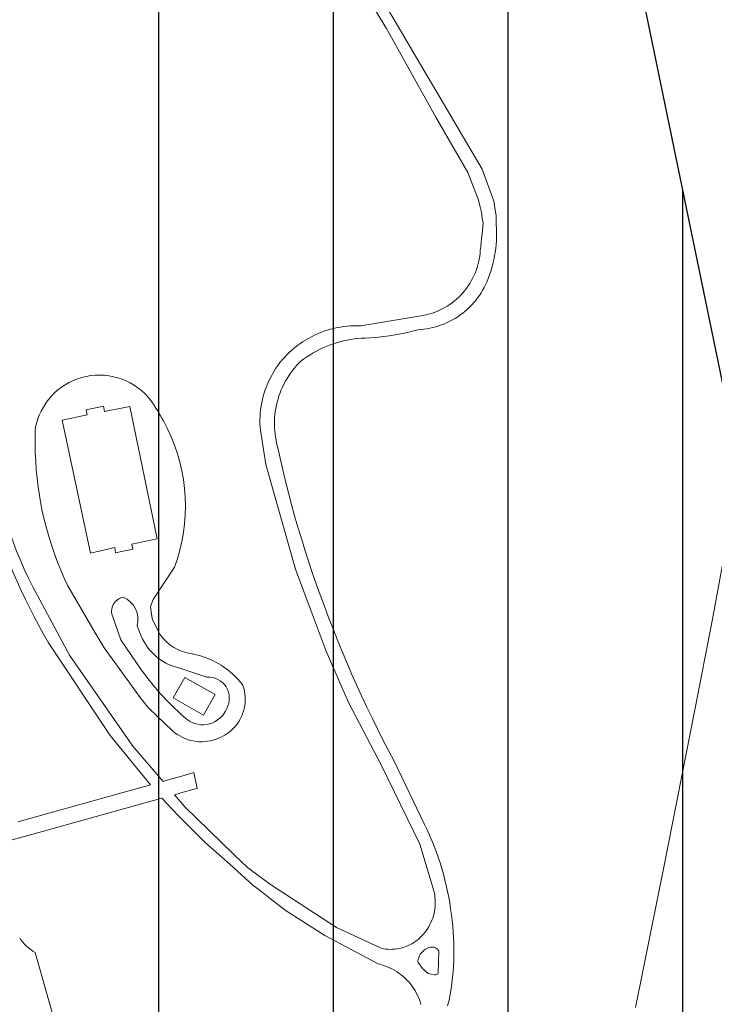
# Model space of a CAD drawing. Extents: x 148869 to 161638, y 453607 to 469810.
# Tile 547 of 656: x 156963 to 157083, y 463083 to 463252. Entities that reach past the tile are written whole.
import ezdxf

# ---------------------------------------------------------------- set-up
doc = ezdxf.new("R2010")
doc.units = 0
doc.layers.add('2024', color=160, linetype='CONTINUOUS')
doc.layers.add('2024 hatch', color=160, linetype='CONTINUOUS')
doc.layers.add('B-RO-VH-VERHARDING_ASFALT-GV', color=251, linetype='CONTINUOUS', lineweight=18)
doc.layers.add('B-RO-VH-VERHARDING_GESLOTEN-GV', color=251, linetype='CONTINUOUS', lineweight=18)

msp = doc.modelspace()

# ---------------------------------------------------------------- hatches: boundary and pattern name
at = {"layer": '2024 hatch'}
h = msp.add_hatch(dxfattribs=at)
h.set_pattern_fill('ANSI31', color=256, scale=29.988, angle=45)
h.set_pattern_definition([(90, (0, 0), (-29.988, 0), [])])
h.paths.add_polyline_path([(155468.24, 462509.2), (155430.3, 462608.99), (155317.39, 462696.7), (155326.79, 462885.8), (155421.55, 463128.67), (155681.88, 463221.51), (155808.81, 463270.9), (155858.2, 463353.96), (156235.32, 463468.35), (156395.06, 463466.8), (156874.43, 463576.88), (157060.31, 463303.94), (157149.74, 462870.77), (157067.92, 462815.11), (157047.81, 462789.79), (157071.17, 462711.57), (156936.5, 462350.7), (156856.27, 462251.62), (156803.36, 462113.22), (156627.76, 461893.96), (156524.84, 461717.19), (156312.22, 461660.25), (156176.03, 461568.49), (155937.87, 461968.15)])

# ---------------------------------------------------------------- linework, layer by layer
at = {"layer": '2024', "flags": 128}
msp.add_lwpolyline([(155468.24, 462509.2), (155430.3, 462608.99), (155317.39, 462696.7), (155326.79, 462885.8), (155421.55, 463128.67), (155681.88, 463221.51), (155808.81, 463270.9), (155858.2, 463353.96), (156235.32, 463468.35), (156395.06, 463466.8), (156874.43, 463576.88), (157060.31, 463303.94), (157149.74, 462870.77), (157067.92, 462815.11), (157047.81, 462789.79), (157071.17, 462711.57), (156936.5, 462350.7), (156856.27, 462251.62), (156803.36, 462113.22), (156627.76, 461893.96), (156524.84, 461717.19), (156312.22, 461660.25), (156176.03, 461568.49), (155937.87, 461968.15)], close=True, dxfattribs=at)
at = {"layer": 'B-RO-VH-VERHARDING_ASFALT-GV', "flags": 128}
for points in [[(157016.08, 463266.94), (157026.29, 463250.13), (157034.79, 463234.96), (157040.24, 463225.45), (157042.05, 463220.87), (157042.4, 463219.54), (157042.53, 463218.86), (157042.64, 463218.26), (157042.66, 463218), (157042.7, 463217.61), (157042.76, 463217.23), (157042.87, 463216.71), (157042.78, 463215.56), (157042.71, 463214.91), (157042.6, 463214.16), (157042.56, 463213.46), (157042.49, 463212.75), (157042.4, 463212.05), (157042.36, 463211.55), (157042.3, 463211.05), (157042.22, 463210.56), (157042.12, 463210.07), (157042, 463209.58), (157041.86, 463209.1), (157041.69, 463208.63), (157041.51, 463208.16), (157041.31, 463207.7), (157041.09, 463207.25), (157040.85, 463206.81), (157040.6, 463206.38), (157040.32, 463205.96), (157040.03, 463205.55), (157039.72, 463205.15), (157039.4, 463204.77), (157039.06, 463204.4), (157038.71, 463204.05), (157038.34, 463203.71), (157037.95, 463203.38), (157037.56, 463203.07), (157037.15, 463202.78), (157036.73, 463202.51), (157036.3, 463202.25), (157035.86, 463202.01), (157035.41, 463201.79), (157034.95, 463201.59), (157034.48, 463201.41), (157034.01, 463201.25), (157033.53, 463201.1), (157033.04, 463200.98), (157032.55, 463200.88), (157021.91, 463199.12), (157021.32, 463199.14), (157020.74, 463199.13), (157020.15, 463199.11), (157019.57, 463199.06), (157018.98, 463198.99), (157018.4, 463198.91), (157017.83, 463198.8), (157017.25, 463198.67), (157016.68, 463198.53), (157016.12, 463198.36), (157015.57, 463198.17), (157015.02, 463197.97), (157014.47, 463197.74), (157013.94, 463197.5), (157013.42, 463197.24), (157012.9, 463196.96), (157012.39, 463196.66), (157011.9, 463196.34), (157011.42, 463196.01), (157010.94, 463195.66), (157010.48, 463195.3), (157010.04, 463194.92), (157009.61, 463194.52), (157009.19, 463194.11), (157008.78, 463193.68), (157008.39, 463193.25), (157008.02, 463192.79), (157007.67, 463192.32), (157007.33, 463191.83), (157007.01, 463191.34), (157006.71, 463190.83), (157006.43, 463190.31), (157006.17, 463189.79), (157005.92, 463189.25), (157005.7, 463188.71), (157005.49, 463188.15), (157005.31, 463187.59), (157005.14, 463187.03), (157005, 463186.46), (157004.88, 463185.88), (157004.78, 463185.3), (157004.7, 463184.72), (157004.64, 463184.13), (157004.6, 463183.54), (157004.58, 463182.95), (157004.58, 463182.36), (157004.61, 463181.77), (157004.66, 463181.19), (157005.59, 463175.3), (157010.67, 463157.32), (157013.54, 463149.67), (157015.93, 463143.29), (157019.8, 463134.46), (157025.44, 463123.65), (157032.02, 463110.12), (157034.13, 463103.07), (157034.27, 463102.69), (157034.39, 463102.29), (157034.49, 463101.9), (157034.57, 463101.49), (157034.62, 463101.09), (157034.66, 463100.68), (157034.68, 463100.27), (157034.68, 463099.86), (157034.66, 463099.45), (157034.61, 463099.04), (157034.55, 463098.64), (157034.47, 463098.24), (157034.37, 463097.84), (157034.24, 463097.45), (157034.1, 463097.06), (157033.94, 463096.69), (157033.76, 463096.32), (157033.56, 463095.96), (157033.35, 463095.61), (157033.11, 463095.27), (157032.86, 463094.95), (157032.6, 463094.64), (157032.32, 463094.34), (157032.02, 463094.05), (157031.72, 463093.79), (157031.41, 463093.54), (157031.08, 463093.31), (157030.75, 463093.1), (157030.4, 463092.91), (157030.04, 463092.73), (157029.67, 463092.58), (157029.3, 463092.45), (157028.92, 463092.33), (157028.53, 463092.24), (157028.14, 463092.17), (157027.75, 463092.12), (157027.35, 463092.09), (157026.95, 463092.08), (157026.55, 463092.09), (157026.16, 463092.13), (157025.76, 463092.19), (157025.37, 463092.27), (157017.7, 463095.84), (157006.54, 463103.08), (157004.46, 463104.65), (157002.46, 463106.12), (157000.12, 463108.37), (157000, 463108.49), (156991.69, 463116.56), (156989.92, 463118.62), (156990.99, 463118.92), (156993.28, 463119.56), (156993.82, 463119.71), (156993.24, 463122.41), (156991.16, 463121.82), (156989.01, 463121.22), (156987.95, 463120.92), (156982.76, 463126.96), (156971.9, 463142.58), (156966.39, 463152.81)], [(157036.78, 463082.41), (157037.07, 463083.36), (157037.24, 463084.33), (157037.4, 463085.3), (157037.53, 463086.27), (157037.64, 463087.25), (157037.73, 463088.23), (157037.8, 463089.21), (157037.85, 463090.19), (157037.88, 463091.17), (157037.88, 463092.15), (157037.86, 463093.14), (157037.82, 463094.12), (157037.76, 463095.1), (157037.67, 463096.08), (157037.57, 463097.06), (157037.44, 463098.03), (157037.31, 463099.03), (157037.16, 463100.04), (157036.98, 463101.04), (157036.79, 463102.03), (157036.57, 463103.02), (157036.33, 463104.01), (157036.07, 463104.99), (157035.79, 463105.96), (157035.49, 463106.93), (157035.17, 463107.89), (157034.83, 463108.85), (157034.47, 463109.8), (157034.09, 463110.74), (157033.69, 463111.67), (157033.27, 463112.59), (157032.83, 463113.5), (157027.62, 463124.37), (157026.65, 463126.21), (157025.69, 463128.07), (157024.74, 463129.93), (157023.82, 463131.8), (157022.92, 463133.68), (157022.03, 463135.57), (157021.17, 463137.47), (157020.32, 463139.38), (157019.49, 463141.3), (157018.68, 463143.22), (157017.89, 463145.15), (157017.12, 463147.09), (157016.37, 463149.04), (157015.64, 463150.99), (157014.93, 463152.91), (157014.24, 463154.83), (157013.57, 463156.76), (157012.92, 463158.69), (157012.3, 463160.64), (157011.69, 463162.58), (157011.1, 463164.54), (157010.54, 463166.5), (157009.99, 463168.47), (157009.47, 463170.44), (157008.97, 463172.42), (157008.49, 463174.4), (157008.03, 463176.39), (157007.59, 463178.38), (157007.45, 463178.92), (157007.34, 463179.46), (157007.24, 463180), (157007.17, 463180.55), (157007.11, 463181.1), (157007.08, 463181.65), (157007.07, 463182.2), (157007.07, 463182.75), (157007.1, 463183.3), (157007.14, 463183.85), (157007.21, 463184.4), (157007.3, 463184.94), (157007.41, 463185.48), (157007.53, 463186.02), (157007.68, 463186.55), (157007.85, 463187.08), (157008.03, 463187.6), (157008.24, 463188.11), (157008.46, 463188.61), (157008.7, 463189.11), (157008.96, 463189.59), (157009.24, 463190.07), (157009.53, 463190.54), (157009.84, 463190.99), (157010.17, 463191.43), (157010.52, 463191.86), (157010.88, 463192.28), (157011.25, 463192.69), (157011.64, 463193.08), (157012.14, 463193.45), (157012.65, 463193.81), (157013.18, 463194.15), (157013.71, 463194.47), (157014.26, 463194.78), (157014.82, 463195.06), (157015.38, 463195.33), (157015.95, 463195.58), (157016.53, 463195.81), (157017.12, 463196.02), (157017.72, 463196.21), (157018.32, 463196.38), (157018.92, 463196.53), (157019.54, 463196.66), (157020.15, 463196.77), (157020.77, 463196.86), (157021.39, 463196.92), (157022.01, 463196.97), (157022.64, 463197), (157023.55, 463197.05), (157024.46, 463197.11), (157025.38, 463197.21), (157026.29, 463197.32), (157027.19, 463197.45), (157028.1, 463197.6), (157028.99, 463197.78), (157029.89, 463197.97), (157030.78, 463198.19), (157031.66, 463198.43), (157032.19, 463198.46), (157032.71, 463198.52), (157033.22, 463198.59), (157033.74, 463198.69), (157034.25, 463198.8), (157034.75, 463198.94), (157035.25, 463199.09), (157035.75, 463199.26), (157036.23, 463199.46), (157036.71, 463199.66), (157037.18, 463199.89), (157037.65, 463200.14), (157038.1, 463200.4), (157038.54, 463200.68), (157038.97, 463200.98), (157039.39, 463201.3), (157039.79, 463201.63), (157040.19, 463201.97), (157040.57, 463202.33), (157040.93, 463202.71), (157041.28, 463203.09), (157041.62, 463203.49), (157041.94, 463203.91), (157042.24, 463204.33), (157042.53, 463204.77), (157042.8, 463205.22), (157043.05, 463205.68), (157043.29, 463206.14), (157043.51, 463206.62), (157043.75, 463207.24), (157043.98, 463207.86), (157044.19, 463208.5), (157044.39, 463209.13), (157044.56, 463209.78), (157044.71, 463210.43), (157044.84, 463211.08), (157044.95, 463211.74), (157045.04, 463212.4), (157045.11, 463213.06), (157045.17, 463213.72), (157045.2, 463214.39), (157045.21, 463215.06), (157045.2, 463215.72), (157045.12, 463216.54), (157045.13, 463217.2), (157045.12, 463218), (157045.08, 463218.4), (157045.02, 463218.76), (157044.92, 463219.29), (157044.85, 463219.86), (157044.7, 463220.5), (157042.72, 463225.99), (157041.01, 463228.9), (157019.65, 463265.18)], [(156987.38, 463146.17), (156986.12, 463148.64), (156985.98, 463149.6), (156985.8, 463150.96), (156986.27, 463152.14), (156989.92, 463157.67)], [(156971.59, 463154.46), (156976.32, 463146.43), (156977.84, 463143.85), (156982.24, 463137.75)], [(156984.26, 463140.03), (156980.72, 463145.2), (156979.34, 463149.16)], [(156983.49, 463147.59), (156984.22, 463145.82)], [(156968.28, 463144.7), (156978.86, 463128.76), (156985.79, 463120.32), (156963.05, 463113.94)], [(156990.4, 463140.45), (156990.82, 463140.32), (156995.47, 463138.83)], [(157000, 463139.25), (156999.88, 463139.36)], [(156985.54, 463133.4), (156989.6, 463129.6)], [(156999.88, 463129.86), (157000, 463129.98)], [(156962.07, 463110.86), (156965.19, 463111.72), (156987.72, 463118.01), (156990.51, 463115.09), (156995.13, 463110.48), (157000, 463106.18), (157000.12, 463106.07), (157003.34, 463103.11), (157004.19, 463102.45), (157007.15, 463100.17), (157009.08, 463098.69), (157015.71, 463094.48), (157024.85, 463089.57), (157025.28, 463089.46), (157025.7, 463089.34), (157026.13, 463089.2), (157026.54, 463089.04), (157026.95, 463088.86), (157027.34, 463088.66), (157027.73, 463088.45), (157028.11, 463088.21), (157028.47, 463087.96), (157028.83, 463087.7), (157029.17, 463087.41), (157029.5, 463087.12), (157029.82, 463086.81), (157030.12, 463086.48), (157030.4, 463086.14), (157030.67, 463085.79), (157030.93, 463085.43), (157031.16, 463085.05), (157031.38, 463084.67), (157031.59, 463084.27), (157031.77, 463083.87), (157031.94, 463083.46), (157032.08, 463083.04), (157032.21, 463082.61)], [(156961.62, 463077.31), (156969.41, 463079.42), (156968.56, 463082.46), (156967.71, 463085.49), (156966.87, 463088.53), (156966.02, 463091.56)]]:
    msp.add_lwpolyline(points, dxfattribs=at)
at = {"layer": 'B-RO-VH-VERHARDING_ASFALT-GV'}
for points in [[(156986.7, 463184.98, 0.6267), (156966.7, 463183.76)], [(156966.7, 463183.76, 0.056051), (156966.01, 463181.38)], [(156988.7, 463181.45, 0.033461), (156986.7, 463184.98)], [(156966.01, 463181.38, 0.017048), (156966.02, 463177.39)], [(156989.92, 463157.67, 0.205694), (156988.7, 463181.45)], [(156966.39, 463152.81, -0.09098), (156958.12, 463178.33)], [(156966.02, 463177.39, 0.103574), (156971.59, 463154.46)], [(156957.73, 463169.49, 0.061872), (156968.28, 463144.7)], [(156979.34, 463149.16, -0.493033), (156981.11, 463152.52)], [(156981.11, 463152.52, -0.385056), (156983.49, 463147.59)], [(156992.94, 463142.81, -0.211843), (156987.38, 463146.17)], [(156984.22, 463145.82, 0.23017), (156990.4, 463140.45)], [(156999.88, 463139.36, 0.140186), (156992.94, 463142.81)], [(156987.95, 463135.48, -0.03167), (156984.26, 463140.03)], [(156982.24, 463137.75, 0.013704), (156985.54, 463133.4)], [(156995.47, 463138.83, -0.589192), (156998.87, 463133.43)], [(157001.67, 463137.39, 0.044731), (157000, 463139.25)], [(157000, 463129.98, 0.285759), (157001.67, 463137.39)], [(156992.07, 463131.53, -0.030633), (156987.95, 463135.48)], [(156998.87, 463133.43, -0.494882), (156992.07, 463131.53)], [(156989.6, 463129.6, 0.278813), (156997.05, 463128.17)], [(156997.05, 463128.17, 0.117405), (156999.88, 463129.86)], [(156966.02, 463091.56, -0.135388), (156963.34, 463094.06)]]:
    msp.add_lwpolyline(points, format="xyb", dxfattribs=at)
at = {"layer": 'B-RO-VH-VERHARDING_ASFALT-GV', "flags": 128}
for points in [[(156982.77, 463160.77), (156982.58, 463161.65), (156986.92, 463162.57), (156982.24, 463185.24), (156977.92, 463184.42), (156977.74, 463185.3), (156974.76, 463184.69), (156974.95, 463183.81), (156970.65, 463182.91), (156975.47, 463160.07), (156979.65, 463161.04), (156979.8, 463160.14)], [(156982.77, 463160.77), (156979.8, 463160.14), (156979.65, 463161.04), (156975.47, 463160.07), (156970.65, 463182.91), (156974.95, 463183.81), (156974.76, 463184.69), (156977.74, 463185.3), (156977.92, 463184.42), (156982.24, 463185.24), (156986.92, 463162.57), (156982.58, 463161.65)], [(156991.68, 463138.77), (156989.68, 463135.25), (156994.92, 463132.28), (156996.92, 463135.81)], [(157031.71, 463090.35), (157032.08, 463091.24), (157032.82, 463091.98), (157033, 463092.11), (157033.24, 463092.25), (157033.56, 463092.4), (157033.86, 463092.45), (157034.21, 463092.47), (157034.5, 463092.45), (157034.74, 463092.36), (157035.04, 463092.11), (157035.26, 463091.75), (157035.19, 463088.1), (157035.11, 463087.93), (157035.03, 463087.81), (157034.92, 463087.75), (157034.71, 463087.7), (157034.51, 463087.69), (157033.47, 463087.91), (157032.49, 463088.78), (157031.74, 463089.83), (157031.67, 463090.03), (157031.67, 463090.12), (157031.71, 463090.33)]]:
    msp.add_lwpolyline(points, close=True, dxfattribs=at)
at = {"layer": 'B-RO-VH-VERHARDING_GESLOTEN-GV', "flags": 128}
msp.add_lwpolyline([(157084.43, 463160.62), (157082.26, 463148.78), (157079.21, 463133.21), (157073.9, 463106.19), (157069.03, 463082.08)], dxfattribs=at)

doc.saveas('drawing.dxf')
